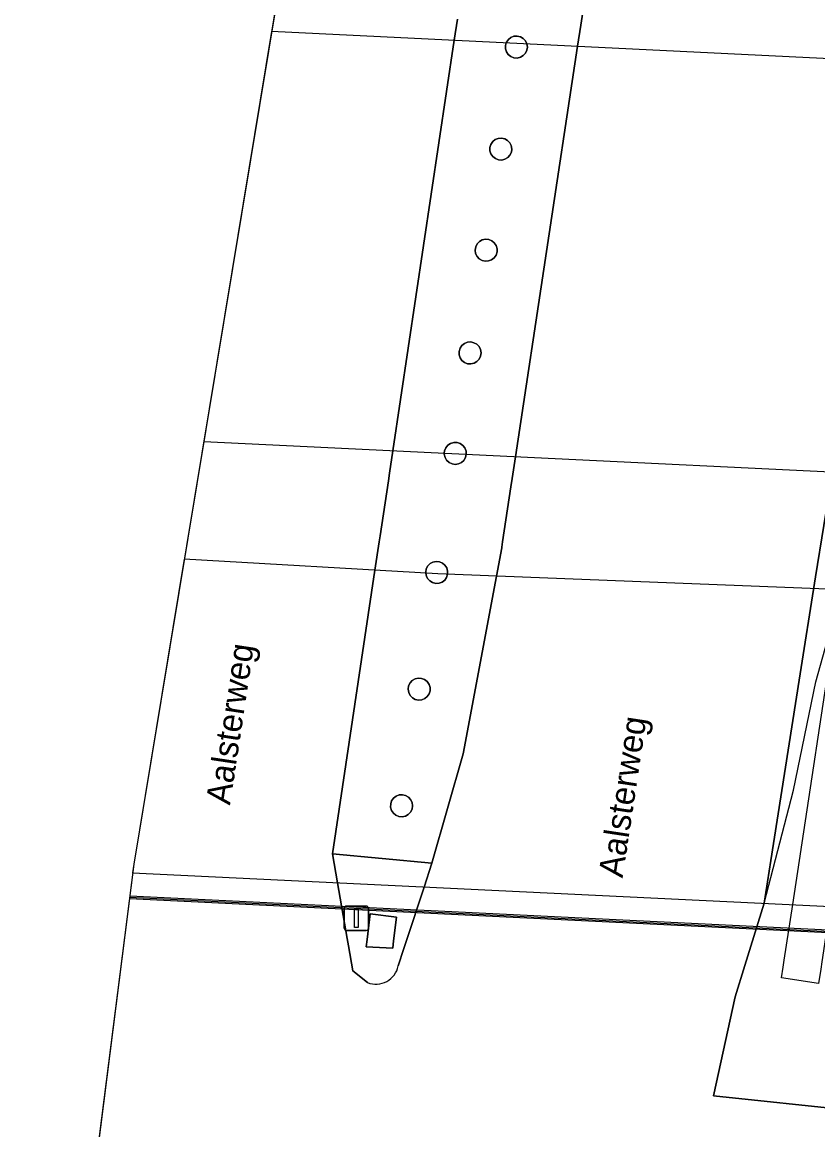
# Model space of a CAD drawing. Extents: x 161483 to 162250, y 379484 to 380833.
# Drawn here: x 161483.05 to 161515.55, y 379534.41 to 379579.64 of the extents above; entities that cross this region are included whole.
import ezdxf

# ---------------------------------------------------------------- set-up
doc = ezdxf.new("R2010")
doc.units = 0
for name, color, linetype in [('IMGEO_Berm_groen', 7, 'Continuous'), ('IMGEO_Berm_onverhard', 7, 'Continuous'), ('IMGEO_Geluidsscherm', 7, 'Continuous'), ('IMGEO_Muur', 7, 'Continuous'), ('IMGEO_Openbare_ruimte_label', 7, 'Continuous'), ('IMGEO_Pijler', 7, 'Continuous'), ('IMGEO_Rijbaan_autosnelweg', 7, 'Continuous'), ('IMGEO_Rijbaan_autoweg', 7, 'Continuous'), ('IMGEO_Rijbaan_regionaal_gesloten', 7, 'Continuous'), ('IMGEO_Verkeerseiland_open', 7, 'Continuous'), ('IMGEO_Verkeersregelinstallatiepaal', 7, 'Continuous')]:
    doc.layers.add(name, color=color, linetype=linetype)

msp = doc.modelspace()

# ---------------------------------------------------------------- linework, layer by layer
at = {"layer": 'IMGEO_Berm_groen'}
for points in [[(161521.704, 379580.745), (161521.403, 379578.761), (161521.27, 379577.888), (161518.729, 379561.143), (161518.595, 379560.258), (161518.543, 379559.914), (161518.204, 379557.678), (161518.171, 379557.462), (161518.167, 379557.439), (161518.011, 379556.409), (161516.057, 379543.535), (161515.713, 379541.268), (161515.669, 379540.977), (161515.58, 379540.391), (161514.068, 379540.621), (161514.133, 379541.052), (161514.177, 379541.343), (161514.521, 379543.608), (161516.417, 379556.106), (161526.18, 379618.14)], [(161519.339, 379581.651), (161516.133, 379561.19), (161515.453, 379556.988), (161514.79, 379552.78), (161513.63, 379545.417), (161513.354, 379543.664), (161512.569, 379541.129), (161512.173, 379539.85), (161511.285, 379535.803), (161516.964, 379535.199), (161517.83, 379540.871), (161517.874, 379541.161), (161518.221, 379543.432), (161520.188, 379556.324), (161520.342, 379557.335), (161520.346, 379557.359), (161520.379, 379557.573), (161520.72, 379559.808), (161520.772, 379560.153), (161520.907, 379561.037), (161523.463, 379577.78), (161523.596, 379578.655), (161523.897, 379580.639)]]:
    msp.add_lwpolyline(points, dxfattribs=at)
at = {"layer": 'IMGEO_Berm_onverhard'}
msp.add_lwpolyline([(161500.83, 379579.763), (161500.701, 379578.903), (161498.19, 379562.141), (161498.053, 379561.232), (161498.006, 379560.919), (161497.669, 379558.667), (161497.632, 379558.421), (161497.459, 379557.264), (161495.724, 379545.685), (161499.787, 379545.305), (161501.057, 379549.772), (161502.419, 379557.018), (161502.638, 379558.181), (161502.641, 379558.199), (161502.675, 379558.426), (161503.015, 379560.674), (161503.064, 379561.002), (161503.2, 379561.897), (161505.731, 379578.655), (161505.862, 379579.518), (161506.161, 379581.497)], dxfattribs=at)
for points in [[(161503.402, 379579.044), (161503.517, 379578.976), (161503.608, 379578.878), (161503.665, 379578.757), (161503.685, 379578.624), (161503.665, 379578.492), (161503.606, 379578.372), (161503.515, 379578.274), (161503.399, 379578.207), (161503.269, 379578.177), (161503.135, 379578.187), (161503.011, 379578.236), (161502.906, 379578.319), (161502.83, 379578.429), (161502.79, 379578.557), (161502.79, 379578.691), (161502.819, 379578.798), (161502.832, 379578.825), (161502.908, 379578.935), (161503.013, 379579.018), (161503.138, 379579.065), (161503.272, 379579.074)], [(161502.877, 379574.815), (161502.97, 379574.718), (161503.029, 379574.598), (161503.052, 379574.459), (161503.032, 379574.327), (161502.974, 379574.206), (161502.883, 379574.108), (161502.767, 379574.041), (161502.637, 379574.01), (161502.504, 379574.02), (161502.379, 379574.068), (161502.274, 379574.151), (161502.198, 379574.261), (161502.157, 379574.388), (161502.156, 379574.522), (161502.194, 379574.65), (161502.269, 379574.762), (161502.372, 379574.846), (161502.496, 379574.897), (161502.63, 379574.908), (161502.76, 379574.88)], [(161502.231, 379570.716), (161502.335, 379570.631), (161502.409, 379570.52), (161502.448, 379570.392), (161502.446, 379570.258), (161502.406, 379570.13), (161502.33, 379570.02), (161502.225, 379569.937), (161502.1, 379569.889), (161501.967, 379569.88), (161501.836, 379569.91), (161501.721, 379569.977), (161501.63, 379570.075), (161501.572, 379570.196), (161501.552, 379570.328), (161501.574, 379570.468), (161501.634, 379570.587), (161501.726, 379570.684), (161501.843, 379570.749), (161501.974, 379570.777), (161502.107, 379570.766)], [(161501.709, 379566.392), (161501.769, 379566.273), (161501.791, 379566.133), (161501.771, 379566.001), (161501.713, 379565.88), (161501.622, 379565.782), (161501.507, 379565.715), (161501.376, 379565.685), (161501.243, 379565.694), (161501.118, 379565.742), (161501.013, 379565.825), (161500.937, 379565.935), (161500.897, 379566.063), (161500.895, 379566.196), (161500.934, 379566.325), (161501.008, 379566.436), (161501.112, 379566.52), (161501.236, 379566.571), (161501.369, 379566.582), (161501.5, 379566.554), (161501.617, 379566.489)], [(161501.05, 379562.359), (161501.132, 379562.254), (161501.18, 379562.129), (161501.189, 379561.995), (161501.158, 379561.865), (161501.091, 379561.749), (161500.992, 379561.659), (161500.871, 379561.602), (161500.739, 379561.582), (161500.607, 379561.603), (161500.486, 379561.661), (161500.388, 379561.752), (161500.322, 379561.868), (161500.292, 379561.998), (161500.291, 379562.039), (161500.303, 379562.139), (161500.354, 379562.263), (161500.439, 379562.366), (161500.551, 379562.44), (161500.679, 379562.478), (161500.813, 379562.476), (161500.94, 379562.435)], [(161500.392, 379557.359), (161500.429, 379557.23), (161500.427, 379557.096), (161500.385, 379556.969), (161500.307, 379556.86), (161500.201, 379556.779), (161500.076, 379556.732), (161499.942, 379556.724), (161499.812, 379556.756), (161499.697, 379556.824), (161499.619, 379556.912), (161499.563, 379557.01), (161499.534, 379557.141), (161499.533, 379557.185), (161499.557, 379557.317), (161499.618, 379557.436), (161499.712, 379557.531), (161499.829, 379557.595), (161499.96, 379557.622), (161500.093, 379557.608), (161500.217, 379557.557), (161500.32, 379557.471)], [(161499.709, 379552.477), (161499.71, 379552.343), (161499.672, 379552.215), (161499.598, 379552.103), (161499.494, 379552.019), (161499.37, 379551.968), (161499.237, 379551.957), (161499.106, 379551.985), (161498.989, 379552.05), (161498.897, 379552.147), (161498.837, 379552.267), (161498.815, 379552.406), (161498.835, 379552.538), (161498.893, 379552.659), (161498.983, 379552.757), (161499.099, 379552.824), (161499.229, 379552.855), (161499.363, 379552.845), (161499.488, 379552.797), (161499.593, 379552.714), (161499.669, 379552.604)], [(161498.995, 379547.649), (161498.973, 379547.51), (161498.913, 379547.39), (161498.821, 379547.294), (161498.704, 379547.228), (161498.573, 379547.2), (161498.44, 379547.212), (161498.316, 379547.262), (161498.212, 379547.347), (161498.138, 379547.458), (161498.1, 379547.586), (161498.101, 379547.72), (161498.141, 379547.847), (161498.217, 379547.957), (161498.322, 379548.04), (161498.447, 379548.088), (161498.581, 379548.098), (161498.711, 379548.068), (161498.827, 379548), (161498.917, 379547.902), (161498.975, 379547.782)]]:
    msp.add_lwpolyline(points, close=True, dxfattribs=at)
at = {"layer": 'IMGEO_Geluidsscherm'}
msp.add_lwpolyline([(161487.436, 379543.908), (161530.529, 379541.808), (161530.919, 379541.789)], dxfattribs=at)
at = {"layer": 'IMGEO_Muur'}
msp.add_lwpolyline([(161487.43, 379543.859), (161530.526, 379541.758), (161530.867, 379541.741), (161530.872, 379541.841), (161530.531, 379541.858), (161487.442, 379543.958)], close=True, dxfattribs=at)
at = {"layer": 'IMGEO_Pijler'}
for points in [[(161503.685, 379578.624), (161503.665, 379578.757), (161503.608, 379578.878), (161503.517, 379578.976), (161503.402, 379579.044), (161503.272, 379579.074), (161503.138, 379579.065), (161503.013, 379579.018), (161502.908, 379578.935), (161502.832, 379578.825), (161502.819, 379578.798), (161502.79, 379578.691), (161502.79, 379578.557), (161502.83, 379578.429), (161502.906, 379578.319), (161503.011, 379578.236), (161503.135, 379578.187), (161503.269, 379578.177), (161503.399, 379578.207), (161503.515, 379578.274), (161503.606, 379578.372), (161503.665, 379578.492)], [(161502.97, 379574.718), (161502.877, 379574.815), (161502.76, 379574.88), (161502.63, 379574.908), (161502.496, 379574.897), (161502.372, 379574.846), (161502.269, 379574.762), (161502.194, 379574.65), (161502.156, 379574.522), (161502.157, 379574.388), (161502.198, 379574.261), (161502.274, 379574.151), (161502.379, 379574.068), (161502.504, 379574.02), (161502.637, 379574.01), (161502.767, 379574.041), (161502.883, 379574.108), (161502.974, 379574.206), (161503.032, 379574.327), (161503.052, 379574.459), (161503.029, 379574.598)], [(161502.448, 379570.392), (161502.409, 379570.52), (161502.335, 379570.631), (161502.231, 379570.716), (161502.107, 379570.766), (161501.974, 379570.777), (161501.843, 379570.749), (161501.726, 379570.684), (161501.634, 379570.587), (161501.574, 379570.468), (161501.552, 379570.328), (161501.572, 379570.196), (161501.63, 379570.075), (161501.721, 379569.977), (161501.836, 379569.91), (161501.967, 379569.88), (161502.1, 379569.889), (161502.225, 379569.937), (161502.33, 379570.02), (161502.406, 379570.13), (161502.446, 379570.258)], [(161501.769, 379566.273), (161501.709, 379566.392), (161501.617, 379566.489), (161501.5, 379566.554), (161501.369, 379566.582), (161501.236, 379566.571), (161501.112, 379566.52), (161501.008, 379566.436), (161500.934, 379566.325), (161500.895, 379566.196), (161500.897, 379566.063), (161500.937, 379565.935), (161501.013, 379565.825), (161501.118, 379565.742), (161501.243, 379565.694), (161501.376, 379565.685), (161501.507, 379565.715), (161501.622, 379565.782), (161501.713, 379565.88), (161501.771, 379566.001), (161501.791, 379566.133)], [(161501.18, 379562.129), (161501.132, 379562.254), (161501.05, 379562.359), (161500.94, 379562.435), (161500.813, 379562.476), (161500.679, 379562.478), (161500.551, 379562.44), (161500.439, 379562.366), (161500.354, 379562.263), (161500.303, 379562.139), (161500.291, 379562.039), (161500.292, 379561.998), (161500.322, 379561.868), (161500.388, 379561.752), (161500.486, 379561.661), (161500.607, 379561.603), (161500.739, 379561.582), (161500.871, 379561.602), (161500.992, 379561.659), (161501.091, 379561.749), (161501.158, 379561.865), (161501.189, 379561.995)], [(161500.429, 379557.23), (161500.392, 379557.359), (161500.32, 379557.471), (161500.217, 379557.557), (161500.093, 379557.608), (161499.96, 379557.622), (161499.829, 379557.595), (161499.712, 379557.531), (161499.618, 379557.436), (161499.557, 379557.317), (161499.533, 379557.185), (161499.534, 379557.141), (161499.563, 379557.01), (161499.619, 379556.912), (161499.697, 379556.824), (161499.812, 379556.756), (161499.942, 379556.724), (161500.076, 379556.732), (161500.201, 379556.779), (161500.307, 379556.86), (161500.385, 379556.969), (161500.427, 379557.096)], [(161499.709, 379552.477), (161499.669, 379552.604), (161499.593, 379552.714), (161499.488, 379552.797), (161499.363, 379552.845), (161499.229, 379552.855), (161499.099, 379552.824), (161498.983, 379552.757), (161498.893, 379552.659), (161498.835, 379552.538), (161498.815, 379552.406), (161498.837, 379552.267), (161498.897, 379552.147), (161498.989, 379552.05), (161499.106, 379551.985), (161499.237, 379551.957), (161499.37, 379551.968), (161499.494, 379552.019), (161499.598, 379552.103), (161499.672, 379552.215), (161499.71, 379552.343)], [(161498.975, 379547.782), (161498.917, 379547.902), (161498.827, 379548), (161498.711, 379548.068), (161498.581, 379548.098), (161498.447, 379548.088), (161498.322, 379548.04), (161498.217, 379547.957), (161498.141, 379547.847), (161498.101, 379547.72), (161498.1, 379547.586), (161498.138, 379547.458), (161498.212, 379547.347), (161498.316, 379547.262), (161498.44, 379547.212), (161498.573, 379547.2), (161498.704, 379547.228), (161498.821, 379547.294), (161498.913, 379547.39), (161498.973, 379547.51), (161498.995, 379547.649)], [(161498.344, 379543.093), (161497.268, 379543.228), (161497.136, 379542.181), (161497.1, 379541.89), (161498.186, 379541.836), (161498.223, 379542.128)]]:
    msp.add_lwpolyline(points, close=True, dxfattribs=at)
at = {"layer": 'IMGEO_Rijbaan_autosnelweg'}
msp.add_lwpolyline([(161490.466, 379562.519), (161530.425, 379560.585), (161531.041, 379564.569), (161531.64, 379568.441), (161532.202, 379572.078), (161532.755, 379575.649), (161533.012, 379577.309), (161493.24, 379579.264)], close=True, dxfattribs=at)
at = {"layer": 'IMGEO_Rijbaan_autoweg'}
msp.add_lwpolyline([(161487.562, 379544.902), (161527.926, 379542.968), (161528.005, 379543.525), (161528.157, 379544.598), (161528.462, 379546.74), (161528.612, 379547.795), (161528.871, 379549.622), (161529.073, 379551.045), (161529.24, 379552.224), (161529.69, 379555.393), (161529.768, 379555.939), (161500.024, 379557.112), (161489.669, 379557.708), (161487.608, 379545.266)], close=True, dxfattribs=at)
at = {"layer": 'IMGEO_Rijbaan_regionaal_gesloten'}
for points in [[(161637.543, 380449.191), (161634.415, 380428.72), (161633.798, 380424.683), (161622.126, 380350.531), (161608.302, 380261.697), (161590.693, 380150.921), (161580.241, 380085.167), (161544.184, 379852.271), (161534.038, 379811.023), (161532.835, 379804.993), (161502.416, 379652.496), (161501.181, 379627.196), (161487.608, 379545.266), (161483.049, 379509.288), (161486.219, 379508.493)], [(161511.858, 379638.414), (161512.108, 379639.673), (161514.374, 379650.531), (161515.328, 379654.714), (161502.568, 379653.26), (161502.416, 379652.496), (161501.181, 379627.196), (161487.608, 379545.266), (161483.049, 379509.288), (161486.219, 379508.493)], [(161506.161, 379581.497), (161505.862, 379579.518), (161505.731, 379578.655), (161503.2, 379561.897), (161503.064, 379561.002), (161503.015, 379560.674), (161502.675, 379558.426), (161502.641, 379558.199), (161502.638, 379558.181), (161502.419, 379557.018), (161501.057, 379549.772), (161499.787, 379545.305), (161499.467, 379544.328), (161498.739, 379542.103), (161498.645, 379541.814), (161498.412, 379541.104)], [(161506.161, 379581.497), (161505.862, 379579.518), (161505.731, 379578.655), (161503.2, 379561.897), (161503.064, 379561.002), (161503.015, 379560.674), (161502.675, 379558.426), (161502.641, 379558.199), (161502.638, 379558.181), (161502.419, 379557.018), (161501.057, 379549.772), (161499.787, 379545.305), (161499.467, 379544.328), (161498.739, 379542.103), (161498.645, 379541.814), (161498.412, 379541.104)], [(161497.156, 379540.427), (161496.557, 379540.903), (161496.379, 379541.925), (161496.328, 379542.221), (161495.931, 379544.496), (161495.724, 379545.685), (161497.459, 379557.264), (161497.632, 379558.421), (161497.669, 379558.667), (161498.006, 379560.919), (161498.053, 379561.232), (161498.19, 379562.141), (161500.701, 379578.903), (161500.83, 379579.763)], [(161497.459, 379557.264), (161497.632, 379558.421), (161497.669, 379558.667), (161498.006, 379560.919), (161498.053, 379561.232), (161498.19, 379562.141), (161500.701, 379578.903), (161500.83, 379579.763)], [(161516.964, 379535.199), (161511.285, 379535.803), (161512.173, 379539.85), (161512.569, 379541.129), (161513.354, 379543.664), (161513.63, 379545.417), (161514.79, 379552.78), (161515.453, 379556.988), (161516.133, 379561.19)], [(161497.156, 379540.427), (161496.557, 379540.903), (161496.379, 379541.925), (161496.328, 379542.221), (161495.931, 379544.496), (161495.724, 379545.685), (161497.459, 379557.264)], [(161516.964, 379535.199), (161511.285, 379535.803), (161512.173, 379539.85), (161512.569, 379541.129), (161513.354, 379543.664), (161514.558, 379548.282), (161515.461, 379552.704), (161516.417, 379556.106)]]:
    msp.add_lwpolyline(points, dxfattribs=at)
msp.add_arc((161497.499, 379541.294), 0.933, 248.4178, 348.2327, dxfattribs=at)
msp.add_arc((161497.499, 379541.294), 0.933, 248.4178, 348.2327, dxfattribs=at)
at = {"layer": 'IMGEO_Verkeerseiland_open'}
for points in [[(161499.467, 379544.328), (161499.787, 379545.305), (161495.724, 379545.685), (161495.931, 379544.496), (161496.328, 379542.221), (161496.379, 379541.925), (161496.557, 379540.903), (161497.156, 379540.427)], [(161498.412, 379541.104), (161498.645, 379541.814), (161498.739, 379542.103), (161499.467, 379544.328)]]:
    msp.add_lwpolyline(points, dxfattribs=at)
msp.add_lwpolyline([(161498.344, 379543.093), (161498.223, 379542.128), (161498.186, 379541.836), (161497.1, 379541.89), (161497.136, 379542.181), (161497.268, 379543.228)], close=True, dxfattribs=at)
msp.add_arc((161497.499, 379541.294), 0.933, 248.4178, 348.2327, dxfattribs=at)
at = {"layer": 'IMGEO_Verkeersregelinstallatiepaal'}
for p, q in [((161496.206, 379542.653), (161496.206, 379543.453)), ((161496.206, 379543.453), (161496.206, 379542.653)), ((161496.306, 379543.553), (161497.096, 379543.553)), ((161497.096, 379543.553), (161496.306, 379543.553)), ((161497.196, 379543.453), (161497.196, 379542.653)), ((161497.196, 379542.653), (161497.196, 379543.453)), ((161497.096, 379542.553), (161496.306, 379542.553)), ((161496.306, 379542.553), (161497.096, 379542.553))]:
    msp.add_line(p, q, dxfattribs=at)
msp.add_lwpolyline([(161496.626, 379543.428), (161496.776, 379543.428), (161496.776, 379542.678), (161496.626, 379542.678), (161496.626, 379543.428)], dxfattribs=at)
for centre, start, end in [((161496.306, 379543.453), 90, 180), ((161496.306, 379543.453), 90, 180), ((161497.096, 379543.453), 0, 90), ((161497.096, 379543.453), 360, 90), ((161496.306, 379542.653), 180, 270), ((161496.306, 379542.653), 180, 270), ((161497.096, 379542.653), 270, 0), ((161497.096, 379542.653), 270, 0)]:
    msp.add_arc(centre, 0.1, start, end, dxfattribs=at)

# ---------------------------------------------------------------- texts
at = {"layer": 'IMGEO_Openbare_ruimte_label'}
for p in [(161491.538, 379547.651), (161507.573, 379544.677)]:
    msp.add_text('Aalsterweg', height=1, rotation=81.4324, dxfattribs=at).set_placement(p)

doc.saveas('drawing.dxf')
